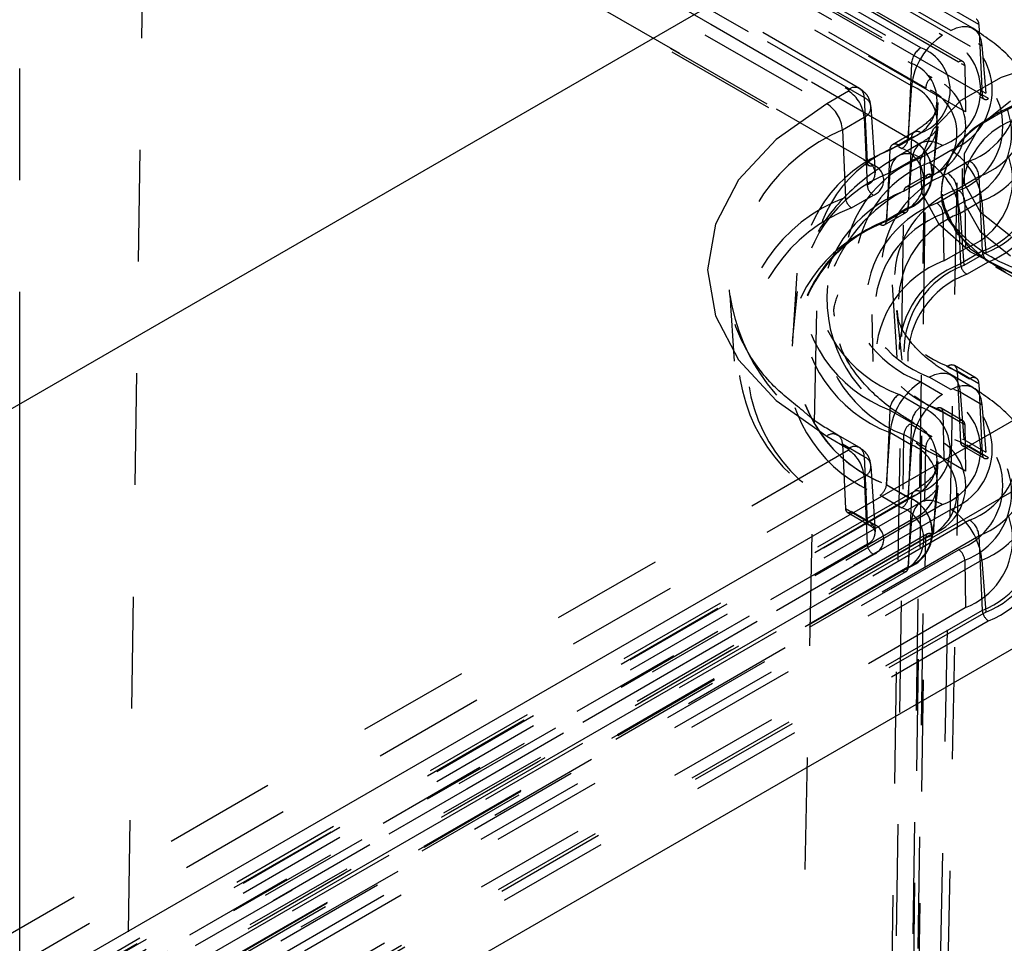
# Model space of a CAD drawing. Header units: inches. Extents: x 1907 to 2452, y -210 to -54.
# Tile 555 of 656: x 2011.799 to 2012.68, y -194.255 to -193.428. Entities that reach past the tile are written whole.
import ezdxf

# ---------------------------------------------------------------- set-up
doc = ezdxf.new("R2010")
doc.units = ezdxf.units.IN
doc.header["$LTSCALE"] = 0.5
doc.header["$MEASUREMENT"] = 0
doc.linetypes.add('HIDDEN', pattern=[0.225, 0.15, -0.075])
doc.layers.add('SID-M-H', color=4, linetype='HIDDEN')
doc.layers.add('SID-M-S', color=105, linetype='Continuous')

msp = doc.modelspace()

# ---------------------------------------------------------------- linework, layer by layer
at = {"layer": 'SID-M-H'}
for p, q in [((2012.99586, -193.65204), (2011.45342, -192.7616)), ((2011.799, -193.7717), (2011.799, -193.00455)), ((2012.65708, -193.43236), (2011.96111, -193.03059)), ((2011.92864, -193.04019), (2012.62461, -193.44197)), ((2012.63199, -193.43771), (2011.93602, -193.03593)), ((2012.65167, -193.43576), (2011.9557, -193.03398)), ((2011.96375, -193.04927), (2012.65972, -193.45104)), ((2012.60507, -193.45324), (2011.9091, -193.05147)), ((2011.90076, -193.06542), (2012.59673, -193.4672)), ((2012.6388, -193.46592), (2011.94283, -193.06415)), ((2012.64274, -193.46553), (2011.94677, -193.06376)), ((2011.9484, -193.06725), (2012.64437, -193.46902)), ((2012.59688, -193.48732), (2011.90091, -193.08555)), ((2011.91904, -193.07788), (2012.61501, -193.47965)), ((2011.84448, -193.08877), (2012.54045, -193.49055)), ((2012.5503, -193.48957), (2011.85433, -193.0878)), ((2011.89014, -194.64434), (2011.91348, -193.08741)), ((2012.60945, -193.48919), (2011.91348, -193.08741)), ((2011.96407, -193.09401), (2012.66004, -193.49579)), ((2011.96713, -193.09191), (2012.6631, -193.49369)), ((2012.55435, -193.49776), (2011.85838, -193.09598)), ((2011.96569, -193.09729), (2012.66166, -193.49906)), ((2012.6656, -193.49867), (2011.96963, -193.0969)), ((2012.645, -193.51056), (2011.94903, -193.10879)), ((2011.89753, -193.13209), (2012.5935, -193.53386)), ((2012.59378, -193.53404), (2011.89781, -193.13227)), ((2011.89225, -193.14157), (2012.58822, -193.54334)), ((2011.86106, -193.15348), (2012.55703, -193.55525)), ((2011.86269, -193.15675), (2012.55866, -193.55853)), ((2012.56259, -193.55814), (2011.86662, -193.15636)), ((2012.63199, -193.43771), (2012.63712, -193.4353)), ((2012.63712, -193.4353), (2012.64208, -193.43407)), ((2012.64208, -193.43407), (2012.64669, -193.43407)), ((2012.64669, -193.43407), (2012.65079, -193.4353)), ((2012.65079, -193.4353), (2012.65426, -193.43771)), ((2012.65426, -193.43771), (2012.65696, -193.44122)), ((2012.65708, -193.43236), (2012.66004, -193.49579)), ((2012.65696, -193.44122), (2012.6588, -193.44572)), ((2012.6588, -193.44572), (2012.65972, -193.45104)), ((2012.65972, -193.45104), (2012.6631, -193.49369)), ((2012.59673, -193.4672), (2012.59378, -193.53404)), ((2012.64437, -193.46902), (2012.645, -193.51056)), ((2012.58612, -195.04612), (2012.60945, -193.48919)), ((2012.59688, -193.48732), (2012.5935, -193.53386)), ((2012.54045, -193.49198), (2012.52097, -193.50323)), ((2012.55435, -193.49776), (2012.55703, -193.55525)), ((2012.52097, -193.50323), (2012.47565, -193.53511)), ((2012.5644, -193.565), (2012.56061, -193.50604)), ((2012.61633, -193.56719), (2012.6205, -193.50214)), ((2012.53487, -193.52649), (2012.55435, -193.51524)), ((2012.55435, -193.51524), (2012.55703, -193.57583)), ((2012.67192, -193.51266), (2012.66097, -193.51963)), ((2012.53487, -193.52649), (2012.53755, -193.58708)), ((2012.61584, -193.56794), (2012.62061, -193.52352)), ((2012.47565, -193.53511), (2012.44198, -193.57147)), ((2012.59673, -193.53361), (2012.57725, -193.54486)), ((2012.59917, -193.5287), (2012.57968, -193.53995)), ((2012.58559, -193.54053), (2012.60507, -193.52928)), ((2012.59673, -193.53361), (2012.59378, -193.59704)), ((2012.60554, -195.07366), (2012.63853, -193.53044)), ((2012.60493, -193.53861), (2012.58544, -193.54986)), ((2012.59965, -193.54408), (2012.5978, -193.54857)), ((2012.60234, -193.54056), (2012.59965, -193.54408)), ((2012.60581, -193.53815), (2012.60234, -193.54056)), ((2012.62461, -193.54056), (2012.60513, -193.55181)), ((2012.60991, -193.53692), (2012.60581, -193.53815)), ((2012.61452, -193.53692), (2012.60991, -193.53692)), ((2012.61948, -193.53815), (2012.61452, -193.53692)), ((2012.62461, -193.54056), (2012.61948, -193.53815)), ((2012.57725, -193.54486), (2012.57429, -193.60829)), ((2012.58286, -193.55181), (2012.58016, -193.55533)), ((2012.58632, -193.5494), (2012.58286, -193.55181)), ((2012.59042, -193.54817), (2012.58632, -193.5494)), ((2012.59504, -193.54817), (2012.59042, -193.54817)), ((2012.59999, -193.5494), (2012.59504, -193.54817)), ((2012.5978, -193.54857), (2012.59688, -193.5539)), ((2012.60513, -193.55181), (2012.59999, -193.5494)), ((2012.6125, -193.55607), (2012.63199, -193.54482)), ((2012.57739, -193.56515), (2012.59688, -193.5539)), ((2012.57832, -193.55982), (2012.57739, -193.56515)), ((2012.58016, -193.55533), (2012.57832, -193.55982)), ((2012.59688, -193.5539), (2012.5935, -193.59654)), ((2012.64874, -193.55449), (2012.62925, -193.56574)), ((2012.57739, -193.56515), (2012.57401, -193.60779)), ((2012.58612, -195.10027), (2012.60945, -193.57027)), ((2012.58996, -193.58152), (2012.60945, -193.57027)), ((2012.61108, -193.56678), (2012.59159, -193.57803)), ((2012.61501, -193.56717), (2012.59553, -193.57842)), ((2012.63759, -193.5797), (2012.65708, -193.56845)), ((2012.65708, -193.56845), (2012.66004, -193.63529)), ((2012.44198, -193.57147), (2012.42124, -193.61094)), ((2012.63759, -193.5797), (2012.64055, -193.64654)), ((2012.54311, -193.59638), (2012.56259, -193.58513)), ((2012.56663, -195.11152), (2012.58996, -193.58152)), ((2012.61932, -193.59215), (2012.6388, -193.5809)), ((2012.62316, -193.58306), (2012.62318, -193.58363)), ((2012.62318, -193.58363), (2012.62881, -193.60615)), ((2012.62325, -193.58466), (2012.62415, -193.59146)), ((2012.5935, -193.59654), (2012.57401, -193.60779)), ((2012.57429, -193.60829), (2012.59378, -193.59704)), ((2012.62415, -193.59146), (2012.63701, -193.61916)), ((2012.64437, -193.59043), (2012.62488, -193.60168)), ((2012.65972, -193.59018), (2012.64023, -193.60142)), ((2012.64437, -193.59043), (2012.645, -193.6327)), ((2012.65972, -193.59018), (2012.6631, -193.63672)), ((2012.58822, -193.59992), (2012.56873, -193.61117)), ((2012.57267, -193.61156), (2012.59215, -193.60031)), ((2012.62488, -193.60168), (2012.62552, -193.64395)), ((2012.62881, -193.60615), (2012.64867, -193.63243)), ((2012.64023, -193.60142), (2012.64361, -193.64797)), ((2012.42124, -193.61094), (2012.41424, -193.65197)), ((2012.63701, -193.61916), (2012.66344, -193.64345)), ((2012.62552, -193.64395), (2012.645, -193.6327)), ((2012.64867, -193.63243), (2012.68107, -193.65416)), ((2012.66004, -193.63529), (2012.64055, -193.64654)), ((2012.6631, -193.63672), (2012.64361, -193.64797)), ((2012.64611, -193.65584), (2012.6656, -193.64459)), ((2012.66344, -193.64345), (2012.7011, -193.66215)), ((2012.67192, -193.64926), (2012.72842, -193.68189)), ((2012.41424, -193.65197), (2012.42124, -193.69301)), ((2012.49403, -193.65502), (2012.48985, -193.72007)), ((2012.57931, -193.66538), (2012.58349, -193.73043)), ((2012.43413, -193.67458), (2012.43392, -193.66967)), ((2012.43413, -193.67458), (2012.43792, -193.73354)), ((2012.49458, -193.67116), (2012.48981, -193.71558)), ((2012.42124, -193.69301), (2012.44198, -193.73247)), ((2012.51183, -193.68854), (2012.47884, -195.23176)), ((2012.56122, -193.69199), (2012.56211, -193.73389)), ((2012.58328, -193.68831), (2012.58805, -193.73273)), ((2012.44198, -193.73247), (2012.47565, -193.76884)), ((2012.62925, -193.73821), (2012.64874, -193.74946)), ((2012.65465, -193.74887), (2012.63516, -193.73762)), ((2012.6125, -193.74788), (2012.61763, -193.74547)), ((2012.61763, -193.74547), (2012.62259, -193.74424)), ((2012.62259, -193.74424), (2012.6272, -193.74424)), ((2012.6272, -193.74424), (2012.63131, -193.74547)), ((2012.63131, -193.74547), (2012.63477, -193.74788)), ((2012.65167, -193.75718), (2012.63218, -193.74593)), ((2012.65708, -193.75378), (2012.63759, -193.74253)), ((2012.63759, -193.74253), (2012.64055, -193.80596)), ((2012.60513, -193.75214), (2012.62461, -193.76339)), ((2012.63199, -193.75913), (2012.6125, -193.74788)), ((2012.63477, -193.74788), (2012.63747, -193.75139)), ((2012.63712, -193.75672), (2012.64208, -193.75549)), ((2012.63747, -193.75139), (2012.63931, -193.75589)), ((2012.63931, -193.75589), (2012.64023, -193.76121)), ((2012.64208, -193.75549), (2012.64669, -193.75549)), ((2012.64669, -193.75549), (2012.65079, -193.75672)), ((2012.65708, -193.75378), (2012.66004, -193.81721)), ((2012.60507, -193.77467), (2012.58559, -193.76342)), ((2012.63199, -193.75913), (2012.63712, -193.75672)), ((2012.64023, -193.76121), (2012.65972, -193.77246)), ((2012.64023, -193.76121), (2012.64361, -193.80386)), ((2012.65079, -193.75672), (2012.65426, -193.75913)), ((2012.65426, -193.75913), (2012.65696, -193.76264)), ((2012.65696, -193.76264), (2012.6588, -193.76714)), ((2012.47565, -193.76884), (2012.52097, -193.80072)), ((2012.6588, -193.76714), (2012.65972, -193.77246)), ((2012.65972, -193.77246), (2012.6631, -193.81511)), ((2012.57725, -193.77737), (2012.57429, -193.84421)), ((2012.57725, -193.77737), (2012.59673, -193.78862)), ((2012.6388, -193.78734), (2012.61932, -193.77609)), ((2012.64274, -193.78695), (2012.62325, -193.7757)), ((2012.62488, -193.7792), (2012.64437, -193.79044)), ((2012.62488, -193.7792), (2012.62552, -193.82073)), ((2012.59673, -193.78862), (2012.59378, -193.85546)), ((2012.59553, -193.78983), (2012.61501, -193.80107)), ((2012.64437, -193.79044), (2012.645, -193.83198)), ((2012.5503, -193.81099), (2012.53081, -193.79975)), ((2012.57125, -195.04794), (2012.58996, -193.79936)), ((2012.57739, -193.79749), (2012.57401, -193.84404)), ((2012.59688, -193.80874), (2012.57739, -193.79749)), ((2012.60945, -193.81061), (2012.58996, -193.79936)), ((2012.52097, -193.80072), (2012.54045, -193.81197)), ((2012.55435, -193.81918), (2012.53487, -193.80793)), ((2012.53487, -193.80793), (2012.53755, -193.86542)), ((2012.59688, -193.80874), (2012.5935, -193.85528)), ((2012.64055, -193.80596), (2012.66004, -193.81721)), ((2012.64361, -193.80386), (2012.6631, -193.81511)), ((2012.6656, -193.82009), (2012.64611, -193.80884)), ((2012.54045, -193.8134), (2010.20199, -195.16337)), ((2012.59074, -195.05919), (2012.60945, -193.81061)), ((2012.64217, -193.80923), (2012.66166, -193.82048)), ((2012.55435, -193.81918), (2012.55703, -193.87667)), ((2012.61633, -193.88861), (2012.6205, -193.82356)), ((2012.645, -193.83198), (2012.62552, -193.82073)), ((2012.5644, -193.88642), (2012.56061, -193.82746)), ((2010.21589, -195.18662), (2012.55435, -193.83666)), ((2012.55435, -193.83666), (2012.55703, -193.89725)), ((2012.57401, -193.84404), (2012.5935, -193.85528)), ((2012.59917, -193.85012), (2010.26071, -195.20009)), ((2010.26661, -195.20067), (2012.60507, -193.8507)), ((2012.59378, -193.85546), (2012.57429, -193.84421)), ((2012.59885, -193.85032), (2012.59917, -193.85012)), ((2012.61207, -195.08945), (2012.63853, -193.85186)), ((2012.61584, -193.88936), (2012.62061, -193.84494)), ((2012.59673, -193.85503), (2010.25827, -195.20499)), ((2012.60493, -193.86003), (2010.26647, -195.21)), ((2012.56873, -193.85351), (2012.58822, -193.86476)), ((2012.59673, -193.85503), (2012.59378, -193.91846)), ((2012.60581, -193.85957), (2012.60234, -193.86198)), ((2012.60991, -193.85834), (2012.60581, -193.85957)), ((2012.61452, -193.85834), (2012.60991, -193.85834)), ((2012.61948, -193.85957), (2012.61452, -193.85834)), ((2012.62461, -193.86198), (2012.61948, -193.85957)), ((2012.62461, -193.86198), (2010.28615, -195.21195)), ((2010.29352, -195.21621), (2012.63199, -193.86624)), ((2012.53755, -193.86542), (2012.55703, -193.87667)), ((2012.53917, -193.8687), (2012.55866, -193.87995)), ((2012.56259, -193.87956), (2012.54311, -193.86831)), ((2012.5978, -193.87), (2012.59688, -193.87532)), ((2012.59965, -193.8655), (2012.5978, -193.87)), ((2012.60234, -193.86198), (2012.59965, -193.8655)), ((2010.25842, -195.22529), (2012.59688, -193.87532)), ((2012.64874, -193.87591), (2010.31028, -195.22588)), ((2012.59688, -193.87532), (2012.5935, -193.91796)), ((2012.61108, -193.8882), (2010.27261, -195.23817)), ((2010.27098, -195.24166), (2012.60945, -193.89169)), ((2012.61501, -193.88859), (2010.27655, -195.23856)), ((2010.31862, -195.23983), (2012.65708, -193.88987)), ((2012.59074, -195.11867), (2012.60945, -193.89169)), ((2012.65708, -193.88987), (2012.66004, -193.95671)), ((2012.55703, -193.89725), (2010.21857, -195.24721)), ((2010.30034, -195.25229), (2012.6388, -193.90232)), ((2010.22413, -195.25652), (2012.56259, -193.90655)), ((2012.64437, -193.91185), (2010.30591, -195.26182)), ((2012.65972, -193.9116), (2010.32126, -195.26156)), ((2012.64437, -193.91185), (2012.645, -193.95412)), ((2012.65972, -193.9116), (2012.6631, -193.95814)), ((2012.58822, -193.92134), (2010.24975, -195.27131)), ((2010.25369, -195.2717), (2012.59215, -193.92173)), ((2012.5935, -193.91796), (2010.25504, -195.26793)), ((2010.25531, -195.26842), (2012.59378, -193.91846)), ((2010.30654, -195.30409), (2012.645, -193.95412)), ((2012.66004, -193.95671), (2010.32157, -195.30668)), ((2012.6631, -193.95814), (2010.32464, -195.30811)), ((2010.32714, -195.31598), (2012.6656, -193.96601))]:
    msp.add_line(p, q, dxfattribs=at)
for centre, radius, start, end in [((2012.62474, -193.49126), 0.06763, 290.78342, 69.21658), ((2012.65142, -193.43211), 0.00567, 357.47922, 55.28496), ((2012.61166, -193.49126), 0.05728, 290.78342, 69.21658), ((2012.63126, -193.5004), 0.07278, 290.78342, 69.21658), ((2012.65775, -193.49338), 0.06117, 122.80086, 174.311), ((2012.6059, -193.49126), 0.05273, 290.78342, 69.21658), ((2012.61496, -193.46862), 0.01828, 122.73408, 175.53351), ((2012.59064, -193.49126), 0.04067, 290.78342, 69.21658), ((2012.63332, -193.52061), 0.07441, 290.78342, 69.21658), ((2012.6411, -193.46906), 0.00389, 65.07715, 126.23331), ((2012.58413, -193.5004), 0.03552, 290.78342, 69.21658), ((2012.61698, -193.52341), 0.06149, 290.78342, 69.21658), ((2012.64048, -193.46871), 0.0039, 355.39227, 54.64153), ((2012.62133, -193.52973), 0.06493, 290.78342, 69.21658), ((2012.62156, -193.48987), 0.01213, 122.65226, 176.77035), ((2012.59841, -193.52341), 0.0468, 290.78342, 69.21658), ((2012.78922, -193.72914), 0.24622, 58.3097, 118.45042), ((2012.54589, -193.49707), 0.00849, 355.32552, 129.85725), ((2012.54018, -193.49126), 0.000765, 290.78342, 69.21658), ((2012.58425, -193.52061), 0.03561, 290.78342, 69.21658), ((2012.59406, -193.52973), 0.04337, 290.78342, 69.21658), ((2012.78977, -193.72612), 0.24275, 57.48281, 122.51719), ((2012.52398, -193.51761), 0.03047, 4.46649, 57.26592), ((2012.55104, -193.5065), 0.00935, 290.78342, 69.21658), ((2012.66381, -193.49596), 0.00378, 177.47922, 235.28496), ((2012.63357, -193.56554), 0.0746, 290.78342, 69.21658), ((2012.6633, -193.49552), 0.0039, 245.2021, 306.10836), ((2012.63596, -193.5652), 0.07649, 290.78342, 69.21658), ((2012.63791, -193.57163), 0.07804, 290.78342, 69.21658), ((2012.50449, -193.52886), 0.03047, 4.46649, 57.26592), ((2012.62183, -193.57163), 0.06532, 290.78342, 69.21658), ((2012.60254, -193.68137), 0.16902, 113.6013, 176.03328), ((2012.7136, -193.58461), 0.0717, 113.19076, 175.4891), ((2012.58163, -193.53309), 0.01219, 302.73408, 355.53351), ((2012.58161, -193.5652), 0.03352, 290.78342, 69.21658), ((2012.58182, -193.56554), 0.03369, 290.78342, 69.21658), ((2012.60181, -193.53319), 0.00509, 50.14275, 184.67448), ((2012.62788, -193.65197), 0.1192, 110.78342, 249.21658), ((2012.58291, -193.54461), 0.00567, 124.71504, 182.52078), ((2012.58216, -193.54508), 0.0057, 52.95922, 115.73033), ((2012.57748, -193.57163), 0.03026, 290.78342, 69.21658), ((2012.62137, -193.66111), 0.12435, 110.78342, 249.21658), ((2012.64314, -193.65197), 0.10713, 110.78342, 249.21658), ((2012.59885, -193.59624), 0.06117, 5.689, 57.19914), ((2012.6489, -193.65197), 0.10258, 110.78342, 249.21658), ((2012.56042, -193.55553), 0.0034, 175.32552, 309.85725), ((2012.55313, -193.56554), 0.011, 290.78342, 69.21658), ((2012.55747, -193.57163), 0.01444, 290.78342, 69.21658), ((2012.57936, -193.60749), 0.06117, 5.689, 57.19914), ((2012.63886, -193.56987), 0.01828, 4.46649, 57.26592), ((2012.62148, -193.68132), 0.12426, 110.78342, 249.21658), ((2012.66198, -193.65197), 0.09223, 110.78342, 249.21658), ((2012.61333, -193.56996), 0.0039, 125.35847, 184.60773), ((2012.61272, -193.5703), 0.00389, 53.76669, 114.92285), ((2012.61937, -193.58112), 0.01828, 4.46649, 57.26592), ((2012.65449, -193.70319), 0.138, 115.29289, 164.36592), ((2012.56918, -193.57488), 0.01219, 184.46649, 237.26592), ((2012.6685, -193.66111), 0.08708, 110.78342, 249.21658), ((2012.59385, -193.58121), 0.0039, 125.35847, 184.60773), ((2012.59323, -193.58155), 0.00389, 53.76669, 114.92285), ((2012.59037, -193.72625), 0.14886, 110.78342, 249.21658), ((2012.6313, -193.69044), 0.1165, 110.78342, 249.21658), ((2012.5497, -193.58613), 0.01219, 184.46649, 237.26592), ((2012.63226, -193.59112), 0.01213, 3.22965, 57.34774), ((2012.59471, -193.73234), 0.14543, 110.78342, 249.21658), ((2012.65422, -193.68412), 0.09837, 110.78342, 249.21658), ((2012.59, -193.5972), 0.00378, 304.71504, 2.52078), ((2012.61277, -193.60237), 0.01213, 3.22965, 57.34774), ((2012.65857, -193.69044), 0.09493, 110.78342, 249.21658), ((2012.67056, -193.68132), 0.08546, 110.78342, 249.21658), ((2012.59052, -193.59677), 0.0039, 233.89164, 294.7979), ((2012.61472, -193.73234), 0.12961, 110.78342, 249.21658), ((2012.61885, -193.72591), 0.12634, 110.78342, 249.21658), ((2012.61906, -193.72625), 0.12617, 110.78342, 249.21658), ((2012.57102, -193.60814), 0.0038, 232.95922, 295.73033), ((2012.57051, -193.60845), 0.00378, 304.71504, 2.52078), ((2012.67219, -193.63434), 0.01219, 184.46649, 237.26592), ((2012.65906, -193.73234), 0.09454, 110.78342, 249.21658), ((2012.6708, -193.72625), 0.08526, 110.78342, 249.21658), ((2012.67319, -193.72591), 0.08337, 110.78342, 249.21658), ((2012.6527, -193.64559), 0.01219, 184.46649, 237.26592), ((2012.67515, -193.73234), 0.08183, 110.78342, 249.21658), ((2012.64272, -193.67766), 0.12168, 174.49899, 247.18174), ((2012.60842, -193.64765), 0.17635, 188.78545, 245.35066), ((2012.63269, -193.74275), 0.0057, 64.26967, 127.04078), ((2012.63193, -193.74228), 0.00567, 357.47922, 55.28496), ((2012.63826, -193.80356), 0.06117, 122.80086, 174.311), ((2012.65217, -193.754), 0.0057, 64.26967, 127.04078), ((2012.62474, -193.81268), 0.06763, 290.78342, 69.21658), ((2012.65142, -193.75353), 0.00567, 357.47922, 55.28496), ((2012.63126, -193.82182), 0.07278, 290.78342, 69.21658), ((2012.59547, -193.77879), 0.01828, 122.73408, 175.53351), ((2012.65775, -193.81481), 0.06117, 122.80086, 174.311), ((2012.6059, -193.81268), 0.05273, 290.78342, 69.21658), ((2012.61166, -193.81268), 0.05728, 290.78342, 69.21658), ((2012.63332, -193.84203), 0.07441, 290.78342, 69.21658), ((2012.61496, -193.79004), 0.01828, 122.73408, 175.53351), ((2012.59064, -193.81268), 0.04067, 290.78342, 69.21658), ((2012.62161, -193.77923), 0.00389, 65.07715, 126.23331), ((2012.621, -193.77888), 0.0039, 355.39227, 54.64153), ((2012.60207, -193.80004), 0.01213, 122.65226, 176.77035), ((2012.58413, -193.82182), 0.03552, 290.78342, 69.21658), ((2012.6411, -193.79048), 0.00389, 65.07715, 126.23331), ((2012.61698, -193.84483), 0.06149, 290.78342, 69.21658), ((2012.64048, -193.79013), 0.0039, 355.39227, 54.64153), ((2012.62133, -193.85115), 0.06493, 290.78342, 69.21658), ((2012.52641, -193.80724), 0.00849, 355.32552, 129.85725), ((2012.58425, -193.84203), 0.03561, 290.78342, 69.21658), ((2012.62156, -193.81129), 0.01213, 122.65226, 176.77035), ((2012.59841, -193.84483), 0.0468, 290.78342, 69.21658), ((2012.64433, -193.80613), 0.00378, 177.47922, 235.28496), ((2012.64381, -193.80569), 0.0039, 245.2021, 306.10836), ((2012.54589, -193.81849), 0.00849, 355.32552, 129.85725), ((2012.54018, -193.81268), 0.000765, 290.78342, 69.21658), ((2012.52398, -193.83903), 0.03047, 4.46649, 57.26592), ((2012.59406, -193.85115), 0.04337, 290.78342, 69.21658), ((2012.66381, -193.81738), 0.00378, 177.47922, 235.28496), ((2012.63357, -193.88696), 0.0746, 290.78342, 69.21658), ((2012.63596, -193.88662), 0.07649, 290.78342, 69.21658), ((2012.55104, -193.82792), 0.00935, 290.78342, 69.21658), ((2012.6633, -193.81694), 0.0039, 245.2021, 306.10836), ((2012.63791, -193.89305), 0.07804, 290.78342, 69.21658), ((2012.62183, -193.89305), 0.06532, 290.78342, 69.21658), ((2012.56214, -193.84326), 0.01219, 302.73408, 355.53351), ((2012.60254, -193.85481), 0.00581, 129.43769, 182.13086), ((2012.60162, -193.85543), 0.00585, 53.89164, 114.7979), ((2012.58163, -193.85451), 0.01219, 302.73408, 355.53351), ((2012.58161, -193.88662), 0.03352, 290.78342, 69.21658), ((2012.58182, -193.88696), 0.03369, 290.78342, 69.21658), ((2012.54132, -193.86559), 0.00378, 177.47922, 235.28496), ((2012.54082, -193.86528), 0.0038, 244.26967, 307.04078), ((2012.57748, -193.89305), 0.03026, 290.78342, 69.21658), ((2012.59885, -193.91766), 0.06117, 5.689, 57.19914), ((2012.56042, -193.87695), 0.0034, 175.32552, 309.85725), ((2012.55313, -193.88696), 0.011, 290.78342, 69.21658), ((2012.63886, -193.89129), 0.01828, 4.46649, 57.26592), ((2012.55747, -193.89305), 0.01444, 290.78342, 69.21658), ((2012.61333, -193.89138), 0.0039, 125.35847, 184.60773), ((2012.61272, -193.89173), 0.00389, 53.76669, 114.92285), ((2012.56918, -193.8963), 0.01219, 184.46649, 237.26592), ((2012.63226, -193.91254), 0.01213, 3.22965, 57.34774), ((2012.59051, -193.91831), 0.0038, 232.95922, 295.73033), ((2012.59, -193.91862), 0.00378, 304.71504, 2.52078), ((2012.67219, -193.95576), 0.01219, 184.46649, 237.26592)]:
    msp.add_arc(centre, radius, start, end, dxfattribs=at)
for points, knots in [([(2012.70899, -193.51334), (2012.70667, -193.50324), (2012.70199, -193.48285), (2012.68169, -193.45606), (2012.662, -193.44274), (2012.65167, -193.43576)], [0, 0, 0, 0, 0.318168, 0.642485, 1, 1, 1, 1]), ([(2012.56045, -193.50605), (2012.56016, -193.50386), (2012.55959, -193.49951), (2012.55591, -193.49361), (2012.55222, -193.49096), (2012.5503, -193.48957)], [0, 0, 0, 0, 0.32521, 0.648667, 1, 1, 1, 1]), ([(2012.61982, -193.50248), (2012.61996, -193.50331), (2012.62078, -193.50829), (2012.615, -193.51751), (2012.60407, -193.52523), (2012.59917, -193.5287)], [0, 0, 0, 0, 0.099266, 0.595744, 1, 1, 1, 1]), ([(2012.62027, -193.52416), (2012.62037, -193.52446), (2012.62057, -193.52505), (2012.61445, -193.53268), (2012.6072, -193.5372), (2012.60493, -193.53861)], [0, 0, 0, 0, 0.418774, 0.81809, 1, 1, 1, 1]), ([(2012.58544, -193.54986), (2012.5777, -193.55467), (2012.55533, -193.56854), (2012.52661, -193.59522), (2012.50485, -193.6303), (2012.49442, -193.65728), (2012.49512, -193.67205), (2012.49523, -193.67442)], [0, 0, 0, 0, 0.1552734, 0.448424, 0.7056791, 0.9527864, 1, 1, 1, 1]), ([(2012.49984, -193.77818), (2012.4906, -193.77086), (2012.46902, -193.75379), (2012.44802, -193.72376), (2012.43525, -193.69487), (2012.43532, -193.67696), (2012.43535, -193.67017)], [0, 0, 0, 0, 0.2221074, 0.5183955, 0.817501, 1, 1, 1, 1]), ([(2012.52797, -193.69344), (2012.52782, -193.69278), (2012.52638, -193.68643), (2012.52869, -193.68007), (2012.53076, -193.67438)], [0, 0, 0, 0, 0.104389, 1, 1, 1, 1]), ([(2012.59946, -193.78944), (2012.59294, -193.7854), (2012.57394, -193.77366), (2012.54995, -193.75098), (2012.53159, -193.72239), (2012.52915, -193.7029), (2012.52797, -193.69344)], [0, 0, 0, 0, 0.150728, 0.438997, 0.727729, 1, 1, 1, 1]), ([(2012.63218, -193.74593), (2012.62697, -193.7427), (2012.61183, -193.7333), (2012.59456, -193.71619), (2012.58483, -193.69985), (2012.58438, -193.69142), (2012.58421, -193.68828)], [0, 0, 0, 0, 0.167693, 0.487497, 0.808903, 1, 1, 1, 1]), ([(2012.70899, -193.83476), (2012.70667, -193.82466), (2012.70199, -193.80427), (2012.68169, -193.77748), (2012.662, -193.76416), (2012.65167, -193.75718)], [0, 0, 0, 0, 0.318168, 0.642485, 1, 1, 1, 1]), ([(2012.53081, -193.79975), (2012.52296, -193.79519), (2012.51136, -193.78847), (2012.50266, -193.78069), (2012.49984, -193.77818)], [0, 0, 0, 0, 0.6768344, 1, 1, 1, 1]), ([(2012.56045, -193.82747), (2012.56016, -193.82529), (2012.55959, -193.82094), (2012.55591, -193.81504), (2012.55222, -193.81238), (2012.5503, -193.81099)], [0, 0, 0, 0, 0.32521, 0.648667, 1, 1, 1, 1]), ([(2012.61982, -193.8239), (2012.61996, -193.82473), (2012.62078, -193.82971), (2012.615, -193.83893), (2012.60407, -193.84665), (2012.59917, -193.85012)], [0, 0, 0, 0, 0.099266, 0.595744, 1, 1, 1, 1]), ([(2012.62027, -193.84558), (2012.62037, -193.84588), (2012.62057, -193.84647), (2012.61445, -193.8541), (2012.6072, -193.85862), (2012.60493, -193.86003)], [0, 0, 0, 0, 0.4187739, 0.8180901, 1, 1, 1, 1]), ([(2012.55866, -193.87995), (2012.56018, -193.88103), (2012.56328, -193.88323), (2012.5644, -193.88538), (2012.56426, -193.88621), (2012.56422, -193.88645)], [0, 0, 0, 0, 0.40739, 0.832012, 1, 1, 1, 1])]:
    msp.add_open_spline(points, degree=3, knots=knots, dxfattribs=at)
at = {"layer": 'SID-M-S'}
for p, q in [((2002.03339, -199.40926), (2015.11487, -191.85749)), ((2012.67718, -193.47947), (2012.72141, -193.46511)), ((2012.64129, -193.50018), (2012.67718, -193.47947)), ((2012.61642, -193.52572), (2012.64129, -193.50018)), ((2012.68537, -193.50103), (2012.65822, -193.5226)), ((2012.60441, -193.55418), (2012.61642, -193.52572)), ((2012.65822, -193.5226), (2012.64395, -193.54796)), ((2012.64395, -193.54796), (2012.64395, -193.57462)), ((2012.60614, -193.58345), (2012.60441, -193.55418)), ((2012.64213, -193.56129), (2012.64213, -193.57897)), ((2012.64213, -193.57897), (2012.64395, -193.59231)), ((2012.64395, -193.57462), (2012.65822, -193.59999)), ((2012.62149, -193.61138), (2012.60614, -193.58345)), ((2012.64395, -193.59231), (2012.65822, -193.61767)), ((2012.65822, -193.59999), (2012.68537, -193.62156)), ((2012.64932, -193.63587), (2012.62149, -193.61138)), ((2012.65822, -193.61767), (2012.68537, -193.63924)), ((2011.799, -194.29954), (2012.9598, -193.62942)), ((2012.68757, -193.65512), (2012.64932, -193.63587)), ((2012.98762, -193.67651), (2011.799, -194.36268)), ((2011.799, -196.36216), (2011.799, -193.7717)), ((2011.799, -194.50358), (2012.99586, -193.81265))]:
    msp.add_line(p, q, dxfattribs=at)
for centre, radius, start, end in [((2012.69986, -193.58655), 0.07674, 121.93188, 177.81555), ((2012.69938, -193.58537), 0.07613, 120.30084, 179.46526)]:
    msp.add_arc(centre, radius, start, end, dxfattribs=at)
msp.add_open_spline([(2012.78734, -193.66827), (2012.7805, -193.66841), (2012.75843, -193.66885), (2012.72225, -193.66229), (2012.68316, -193.64954), (2012.65217, -193.63162), (2012.63229, -193.61109), (2012.62356, -193.59518), (2012.62417, -193.58645), (2012.62433, -193.58421)], degree=3, knots=[0, 0, 0, 0, 0.078441, 0.253302, 0.427129, 0.599215, 0.769686, 0.940913, 1, 1, 1, 1], dxfattribs=at)

doc.saveas('drawing.dxf')
